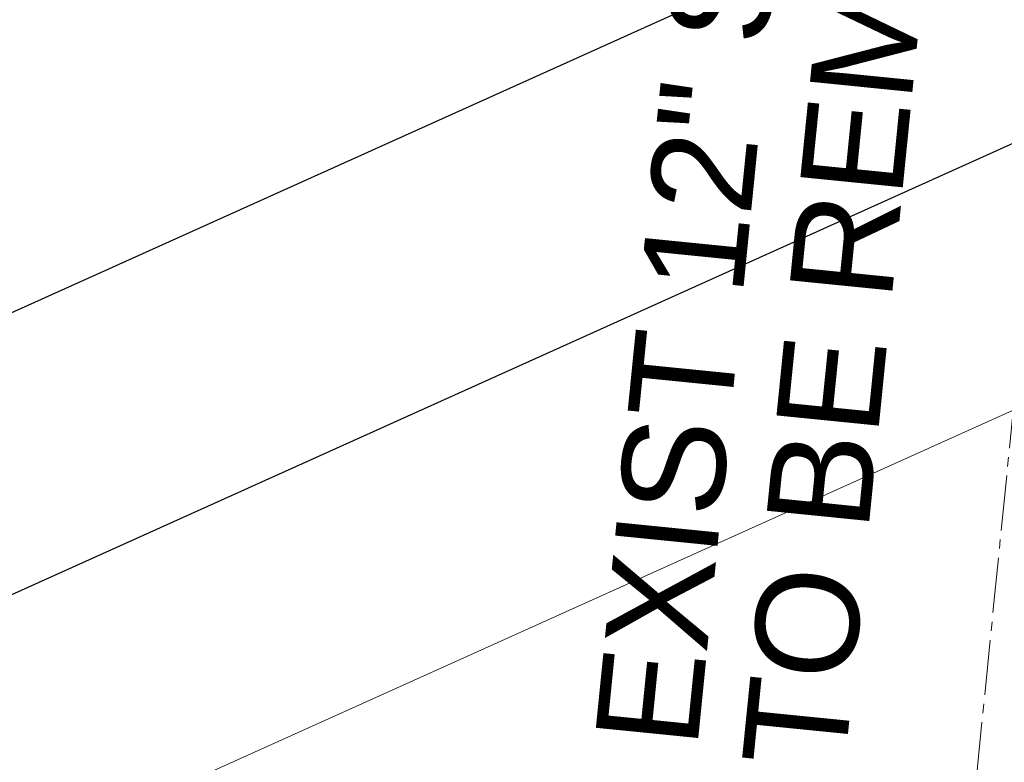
# Model space of a CAD drawing. Extents: x 1620708 to 2082925, y 607056 to 634194.
# Tile 268 of 656: x 1620932 to 1620945, y 607332 to 607342. Entities that reach past the tile are written whole.
import ezdxf

# ---------------------------------------------------------------- set-up
doc = ezdxf.new("R2010")
doc.units = 0
doc.header["$MEASUREMENT"] = 0
doc.linetypes.add('CENTER2', pattern=[1.125, 0.75, -0.125, 0.125, -0.125])
for name, color, linetype, lineweight in [('BR_P_Gen_Hatch', 253, 'Continuous', 0), ('BR_P_Sub_Object', 1, 'Continuous', 30), ('GE_X_Alignment', 1, 'CENTER2', 0)]:
    doc.layers.add(name, color=color, linetype=linetype, lineweight=lineweight)
doc.layers.add('PROP TXT', color=3, linetype='Continuous')
doc.styles.get("Standard").update_dxf_attribs({"font": 'arial.ttf'})

msp = doc.modelspace()

# ---------------------------------------------------------------- linework, layer by layer
at = {"layer": 'BR_P_Gen_Hatch', "transparency": 33554610, "flags": 128}
msp.add_lwpolyline([(1620897.491, 607304.553, -0.414214), (1620902.496, 607317.78), (1620980.645, 607353.023, -0.131648), (1620985.754, 607353.857, -0.267954), (1620993.872, 607348.018), (1620995.264, 607344.931), (1620992.529, 607343.698), (1620991.604, 607345.749), (1620900.693, 607304.751), (1620901.618, 607302.7), (1620898.883, 607301.466)], format="xyb", close=True, dxfattribs=at)
at = {"layer": 'BR_P_Sub_Object'}
for p, q in [((1620969.574, 607355.5), (1620920.731, 607333.473)), ((1620971.013, 607352.309), (1620922.17, 607330.283))]:
    msp.add_line(p, q, dxfattribs=at)
at = {"layer": 'GE_X_Alignment'}
msp.add_line((1620919.758, 607082.46), (1620969.644, 607579.965), dxfattribs=at)

# ---------------------------------------------------------------- texts
at = {"layer": 'PROP TXT'}
for s, p in [('TO BE REMOVED', (1620942.99, 607332.166, 2095)), ('EXIST 12" SAN ', (1620940.988, 607332.455, 2095))]:
    msp.add_text(s, height=1.4, rotation=84.274, dxfattribs=at).set_placement(p)

doc.saveas('drawing.dxf')
